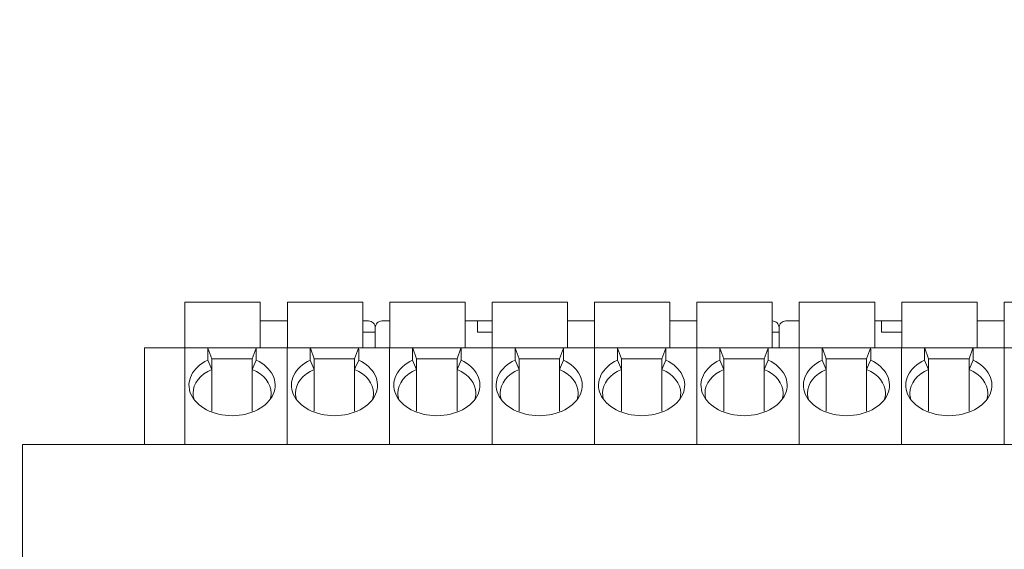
# Model space of a CAD drawing. Header units: millimetres. Extents: x -1114 to 1396, y -630 to 631.
# Tile 377 of 656: x -19 to 18, y 225 to 245. Entities that reach past the tile are written whole.
import ezdxf

# ---------------------------------------------------------------- set-up
doc = ezdxf.new("R2010")
doc.units = ezdxf.units.MM
doc.header["$MEASUREMENT"] = 0

msp = doc.modelspace()

# ---------------------------------------------------------------- linework, layer by layer
at = {"lineweight": 18}
for points, knots in [([(1038.9843, -629.7647), (1038.9843, -629.7647), (-1111.4882, -629.7647), (-1111.4882, -629.7647), (-1111.4882, -629.7647), (-1111.4882, -629.7647), (-1111.4882, 630.7883), (-1111.4882, 630.7883), (-1111.4882, 630.7883), (-1111.4882, 630.7883), (1038.9843, 630.7883), (1038.9843, 630.7883)], [0, 0, 0, 0, 0.3333333, 0.3333333, 0.3333333, 0.3333333, 0.6666667, 0.6666667, 0.6666667, 0.6666667, 1, 1, 1, 1]), ([(-5.6474, 233.4268), (-5.6474, 233.4931), (-5.6738, 233.5567), (-5.7207, 233.6036), (-5.7207, 233.6036), (-5.7675, 233.6505), (-5.8311, 233.6768), (-5.8974, 233.6768)], [0, 0, 0, 0, 0.5, 0.5, 0.5, 0.5, 1, 1, 1, 1]), ([(-5.3974, 233.6768), (-5.4637, 233.6768), (-5.5273, 233.6505), (-5.5742, 233.6036), (-5.5742, 233.6036), (-5.6211, 233.5567), (-5.6474, 233.4931), (-5.6474, 233.4268)], [0, 0, 0, 0, 0.5, 0.5, 0.5, 0.5, 1, 1, 1, 1]), ([(9.3526, 233.4268), (9.3526, 233.4931), (9.3262, 233.5567), (9.2793, 233.6036), (9.2793, 233.6036), (9.2325, 233.6505), (9.1689, 233.6768), (9.1026, 233.6768)], [0, 0, 0, 0, 0.5, 0.5, 0.5, 0.5, 1, 1, 1, 1]), ([(9.6026, 233.6768), (9.5363, 233.6768), (9.4727, 233.6505), (9.4258, 233.6036), (9.4258, 233.6036), (9.3789, 233.5567), (9.3526, 233.4931), (9.3526, 233.4268)], [0, 0, 0, 0, 0.5, 0.5, 0.5, 0.5, 1, 1, 1, 1]), ([(-11.8649, 232.2235), (-12.4455, 231.9441), (-12.7007, 231.4297), (-12.494, 230.9551), (-12.494, 230.9551), (-12.2873, 230.4805), (-11.6671, 230.1567), (-10.9649, 230.1567)], [0, 0, 0, 0, 0.5, 0.5, 0.5, 0.5, 1, 1, 1, 1]), ([(-10.9649, 230.1567), (-10.2626, 230.1567), (-9.6424, 230.4805), (-9.4357, 230.9551), (-9.4357, 230.9551), (-9.229, 231.4297), (-9.4842, 231.9441), (-10.0649, 232.2235)], [0, 0, 0, 0, 0.5, 0.5, 0.5, 0.5, 1, 1, 1, 1]), ([(-8.0616, 232.2235), (-8.6423, 231.9441), (-8.8974, 231.4297), (-8.6908, 230.9551), (-8.6908, 230.9551), (-8.4841, 230.4805), (-7.8639, 230.1567), (-7.1616, 230.1567)], [0, 0, 0, 0, 0.5, 0.5, 0.5, 0.5, 1, 1, 1, 1]), ([(-7.1616, 230.1567), (-6.4593, 230.1567), (-5.8391, 230.4805), (-5.6325, 230.9551), (-5.6325, 230.9551), (-5.4258, 231.4297), (-5.681, 231.9441), (-6.2616, 232.2235)], [0, 0, 0, 0, 0.5, 0.5, 0.5, 0.5, 1, 1, 1, 1]), ([(-4.2584, 232.2235), (-4.839, 231.9441), (-5.0942, 231.4297), (-4.8875, 230.9551), (-4.8875, 230.9551), (-4.6808, 230.4805), (-4.0606, 230.1567), (-3.3584, 230.1567)], [0, 0, 0, 0, 0.5, 0.5, 0.5, 0.5, 1, 1, 1, 1]), ([(-3.3584, 230.1567), (-2.6561, 230.1567), (-2.0359, 230.4805), (-1.8292, 230.9551), (-1.8292, 230.9551), (-1.6225, 231.4297), (-1.8777, 231.9441), (-2.4584, 232.2235)], [0, 0, 0, 0, 0.5, 0.5, 0.5, 0.5, 1, 1, 1, 1]), ([(-0.4551, 232.2235), (-1.0357, 231.9441), (-1.2909, 231.4297), (-1.0842, 230.9551), (-1.0842, 230.9551), (-0.8776, 230.4805), (-0.2574, 230.1567), (0.4449, 230.1567)], [0, 0, 0, 0, 0.5, 0.5, 0.5, 0.5, 1, 1, 1, 1]), ([(0.4449, 230.1567), (1.1472, 230.1567), (1.7674, 230.4805), (1.9741, 230.9551), (1.9741, 230.9551), (2.1807, 231.4297), (1.9256, 231.9441), (1.3449, 232.2235)], [0, 0, 0, 0, 0.5, 0.5, 0.5, 0.5, 1, 1, 1, 1]), ([(3.3482, 232.2235), (2.7675, 231.9441), (2.5123, 231.4297), (2.719, 230.9551), (2.719, 230.9551), (2.9257, 230.4805), (3.5459, 230.1567), (4.2482, 230.1567)], [0, 0, 0, 0, 0.5, 0.5, 0.5, 0.5, 1, 1, 1, 1]), ([(4.2482, 230.1567), (4.9504, 230.1567), (5.5706, 230.4805), (5.7773, 230.9551), (5.7773, 230.9551), (5.984, 231.4297), (5.7288, 231.9441), (5.1482, 232.2235)], [0, 0, 0, 0, 0.5, 0.5, 0.5, 0.5, 1, 1, 1, 1]), ([(7.1514, 232.2235), (6.5708, 231.9441), (6.3156, 231.4297), (6.5223, 230.9551), (6.5223, 230.9551), (6.7289, 230.4805), (7.3491, 230.1567), (8.0514, 230.1567)], [0, 0, 0, 0, 0.5, 0.5, 0.5, 0.5, 1, 1, 1, 1]), ([(8.0514, 230.1567), (8.7537, 230.1567), (9.3739, 230.4805), (9.5806, 230.9551), (9.5806, 230.9551), (9.7872, 231.4297), (9.5321, 231.9441), (8.9514, 232.2235)], [0, 0, 0, 0, 0.5, 0.5, 0.5, 0.5, 1, 1, 1, 1]), ([(10.9547, 232.2235), (10.374, 231.9441), (10.1188, 231.4297), (10.3255, 230.9551), (10.3255, 230.9551), (10.5322, 230.4805), (11.1524, 230.1567), (11.8547, 230.1567)], [0, 0, 0, 0, 0.5, 0.5, 0.5, 0.5, 1, 1, 1, 1]), ([(11.8547, 230.1567), (12.557, 230.1567), (13.1772, 230.4805), (13.3838, 230.9551), (13.3838, 230.9551), (13.5905, 231.4297), (13.3353, 231.9441), (12.7547, 232.2235)], [0, 0, 0, 0, 0.5, 0.5, 0.5, 0.5, 1, 1, 1, 1]), ([(14.7579, 232.2235), (14.1773, 231.9441), (13.9221, 231.4297), (14.1288, 230.9551), (14.1288, 230.9551), (14.3354, 230.4805), (14.9556, 230.1567), (15.6579, 230.1567)], [0, 0, 0, 0, 0.5, 0.5, 0.5, 0.5, 1, 1, 1, 1]), ([(15.6579, 230.1567), (16.3602, 230.1567), (16.9804, 230.4805), (17.1871, 230.9551), (17.1871, 230.9551), (17.3937, 231.4297), (17.1386, 231.9441), (16.5579, 232.2235)], [0, 0, 0, 0, 0.5, 0.5, 0.5, 0.5, 1, 1, 1, 1])]:
    msp.add_open_spline(points, degree=3, knots=knots, dxfattribs=at)
for points in [[(-12.7149, 234.3768), (-12.7149, 234.3768), (-12.7149, 232.6768), (-12.7149, 232.6768)], [(-9.9149, 234.3768), (-9.9149, 234.3768), (-12.7149, 234.3768), (-12.7149, 234.3768)], [(-9.9149, 232.6768), (-9.9149, 232.6768), (-9.9149, 234.3768), (-9.9149, 234.3768)], [(-6.1116, 234.3768), (-6.1116, 234.3768), (-8.9116, 234.3768), (-8.9116, 234.3768)], [(-8.9116, 234.3768), (-8.9116, 234.3768), (-8.9116, 232.6768), (-8.9116, 232.6768)], [(-6.1116, 232.6768), (-6.1116, 232.6768), (-6.1116, 234.3768), (-6.1116, 234.3768)], [(-5.1084, 234.3768), (-5.1084, 234.3768), (-5.1084, 232.6768), (-5.1084, 232.6768)], [(-2.3084, 234.3768), (-2.3084, 234.3768), (-5.1084, 234.3768), (-5.1084, 234.3768)], [(-2.3084, 232.6768), (-2.3084, 232.6768), (-2.3084, 234.3768), (-2.3084, 234.3768)], [(1.4949, 234.3768), (1.4949, 234.3768), (-1.3051, 234.3768), (-1.3051, 234.3768)], [(-1.3051, 234.3768), (-1.3051, 234.3768), (-1.3051, 232.6768), (-1.3051, 232.6768)], [(1.4949, 232.6768), (1.4949, 232.6768), (1.4949, 234.3768), (1.4949, 234.3768)], [(2.4982, 234.3768), (2.4982, 234.3768), (2.4982, 232.6768), (2.4982, 232.6768)], [(5.2982, 234.3768), (5.2982, 234.3768), (2.4982, 234.3768), (2.4982, 234.3768)], [(5.2982, 232.6768), (5.2982, 232.6768), (5.2982, 234.3768), (5.2982, 234.3768)], [(6.3014, 234.3768), (6.3014, 234.3768), (6.3014, 232.6768), (6.3014, 232.6768)], [(9.1014, 234.3768), (9.1014, 234.3768), (6.3014, 234.3768), (6.3014, 234.3768)], [(9.1014, 232.6768), (9.1014, 232.6768), (9.1014, 234.3768), (9.1014, 234.3768)], [(12.9047, 234.3768), (12.9047, 234.3768), (10.1047, 234.3768), (10.1047, 234.3768)], [(10.1047, 234.3768), (10.1047, 234.3768), (10.1047, 232.6768), (10.1047, 232.6768)], [(12.9047, 232.6768), (12.9047, 232.6768), (12.9047, 234.3768), (12.9047, 234.3768)], [(16.7079, 234.3768), (16.7079, 234.3768), (13.9079, 234.3768), (13.9079, 234.3768)], [(13.9079, 234.3768), (13.9079, 234.3768), (13.9079, 232.6768), (13.9079, 232.6768)], [(16.7079, 232.6768), (16.7079, 232.6768), (16.7079, 234.3768), (16.7079, 234.3768)], [(17.7112, 234.3768), (17.7112, 234.3768), (17.7112, 232.6768), (17.7112, 232.6768)], [(20.5112, 234.3768), (20.5112, 234.3768), (17.7112, 234.3768), (17.7112, 234.3768)], [(-8.9116, 233.6768), (-8.9116, 233.6768), (-9.9149, 233.6768), (-9.9149, 233.6768)], [(-9.9149, 233.6768), (-9.9149, 233.6768), (-8.9116, 233.6768), (-8.9116, 233.6768)], [(-5.8974, 233.6768), (-5.8974, 233.6768), (-6.1116, 233.6768), (-6.1116, 233.6768)], [(-5.6474, 232.6767), (-5.6474, 232.6767), (-5.6474, 233.4268), (-5.6474, 233.4268)], [(-5.6474, 232.6767), (-5.6474, 232.6767), (-5.6474, 233.4268), (-5.6474, 233.4268)], [(-5.1083, 233.6768), (-5.1083, 233.6768), (-5.3974, 233.6768), (-5.3974, 233.6768)], [(-5.3974, 233.6768), (-5.3974, 233.6768), (-5.1083, 233.6768), (-5.1083, 233.6768)], [(-1.8474, 233.6768), (-1.8474, 233.6768), (-2.3084, 233.6768), (-2.3084, 233.6768)], [(-2.3084, 233.6768), (-2.3084, 233.6768), (-1.8474, 233.6768), (-1.8474, 233.6768)], [(-1.8474, 233.6768), (-1.8474, 233.6768), (-1.8474, 233.4268), (-1.8474, 233.4268)], [(-1.8474, 233.6768), (-1.8474, 233.6768), (-1.3474, 233.6768), (-1.3474, 233.6768)], [(-1.8474, 233.6768), (-1.8474, 233.6768), (-1.8474, 233.4268), (-1.8474, 233.4268)], [(-1.8474, 233.4268), (-1.8474, 233.4268), (-1.8474, 233.2568), (-1.8474, 233.2568)], [(-1.3051, 233.6768), (-1.3051, 233.6768), (-1.3474, 233.6768), (-1.3474, 233.6768)], [(2.4982, 233.6768), (2.4982, 233.6768), (1.4949, 233.6768), (1.4949, 233.6768)], [(1.4949, 233.6768), (1.4949, 233.6768), (2.4982, 233.6768), (2.4982, 233.6768)], [(6.3015, 233.6768), (6.3015, 233.6768), (5.2982, 233.6768), (5.2982, 233.6768)], [(5.2982, 233.6768), (5.2982, 233.6768), (6.3015, 233.6768), (6.3015, 233.6768)], [(9.1026, 233.6768), (9.1026, 233.6768), (9.1014, 233.6768), (9.1014, 233.6768)], [(9.3526, 232.6767), (9.3526, 232.6767), (9.3526, 233.4268), (9.3526, 233.4268)], [(10.1047, 233.6768), (10.1047, 233.6768), (9.6026, 233.6768), (9.6026, 233.6768)], [(9.6026, 233.6768), (9.6026, 233.6768), (10.1047, 233.6768), (10.1047, 233.6768)], [(13.1526, 233.6768), (13.1526, 233.6768), (12.9046, 233.6768), (12.9046, 233.6768)], [(12.9046, 233.6768), (12.9046, 233.6768), (13.1526, 233.6768), (13.1526, 233.6768)], [(13.1526, 233.6768), (13.1526, 233.6768), (13.1526, 233.4268), (13.1526, 233.4268)], [(13.1526, 233.6768), (13.1526, 233.6768), (13.6526, 233.6768), (13.6526, 233.6768)], [(13.1526, 233.6768), (13.1526, 233.6768), (13.1526, 233.4268), (13.1526, 233.4268)], [(13.1526, 233.4268), (13.1526, 233.4268), (13.1526, 233.2568), (13.1526, 233.2568)], [(13.9079, 233.6768), (13.9079, 233.6768), (13.6526, 233.6768), (13.6526, 233.6768)], [(17.7112, 233.6768), (17.7112, 233.6768), (16.7079, 233.6768), (16.7079, 233.6768)], [(16.7079, 233.6768), (16.7079, 233.6768), (17.7112, 233.6768), (17.7112, 233.6768)], [(-5.8974, 233.2568), (-5.8974, 233.2568), (-6.1116, 233.2568), (-6.1116, 233.2568)], [(-5.8974, 233.2568), (-5.8974, 233.2568), (-5.6474, 233.2568), (-5.6474, 233.2568)], [(-5.6474, 232.6768), (-5.6474, 232.6768), (-5.6474, 233.2568), (-5.6474, 233.2568)], [(-1.3051, 233.2568), (-1.3051, 233.2568), (-1.8474, 233.2568), (-1.8474, 233.2568)], [(9.1026, 233.2568), (9.1026, 233.2568), (9.1014, 233.2568), (9.1014, 233.2568)], [(9.1026, 233.2568), (9.1026, 233.2568), (9.3526, 233.2568), (9.3526, 233.2568)], [(9.3526, 233.2568), (9.3526, 233.2568), (9.3526, 232.6768), (9.3526, 232.6768)], [(9.3526, 232.6768), (9.3526, 232.6768), (9.3526, 233.2568), (9.3526, 233.2568)], [(13.9079, 233.2568), (13.9079, 233.2568), (13.1526, 233.2568), (13.1526, 233.2568)], [(-14.2158, 232.6768), (-14.2158, 232.6768), (-12.7181, 232.6768), (-12.7181, 232.6768)], [(-14.2158, 232.627), (-14.2158, 232.627), (-14.2158, 232.6768), (-14.2158, 232.6768)], [(-14.2158, 232.6768), (-14.2158, 232.6768), (-12.7181, 232.6768), (-12.7181, 232.6768)], [(-14.2158, 229.0847), (-14.2158, 229.0847), (-14.2158, 232.627), (-14.2158, 232.627)], [(-12.7181, 232.6768), (-12.7181, 232.6768), (-11.8649, 232.6768), (-11.8649, 232.6768)], [(-12.7181, 232.627), (-12.7181, 232.627), (-12.7181, 232.6768), (-12.7181, 232.6768)], [(-12.7181, 232.627), (-12.7181, 232.627), (-12.7181, 232.6768), (-12.7181, 232.6768)], [(-11.8649, 232.6768), (-11.8649, 232.6768), (-12.7181, 232.6768), (-12.7181, 232.6768)], [(-12.7181, 229.0847), (-12.7181, 229.0847), (-12.7181, 232.627), (-12.7181, 232.627)], [(-12.7181, 229.0847), (-12.7181, 229.0847), (-12.7181, 232.627), (-12.7181, 232.627)], [(-11.8649, 232.6768), (-11.8649, 232.6768), (-10.0649, 232.6768), (-10.0649, 232.6768)], [(-11.8649, 232.6768), (-11.8649, 232.6768), (-11.8633, 232.6724), (-11.8602, 232.6639)], [(-11.8602, 232.6639), (-11.8633, 232.6553), (-11.8649, 232.6428), (-11.8649, 232.627)], [(-11.8649, 232.627), (-11.8649, 232.627), (-11.8649, 232.2235), (-11.8649, 232.2235)], [(-11.7149, 232.2647), (-11.7149, 232.2647), (-11.8602, 232.6639), (-11.8602, 232.6639)], [(-10.2149, 232.2647), (-10.2149, 232.2647), (-10.0696, 232.6639), (-10.0696, 232.6639)], [(-10.0696, 232.6639), (-10.0665, 232.6724), (-10.0649, 232.6767), (-10.0649, 232.6768)], [(-10.0696, 232.6639), (-10.0665, 232.6553), (-10.0649, 232.6428), (-10.0649, 232.627)], [(-10.0649, 232.6768), (-10.0649, 232.6768), (-8.9149, 232.6768), (-8.9149, 232.6768)], [(-10.0649, 232.6768), (-10.0649, 232.6768), (-8.9149, 232.6768), (-8.9149, 232.6768)], [(-10.0649, 232.627), (-10.0649, 232.627), (-10.0649, 232.2235), (-10.0649, 232.2235)], [(-8.9149, 232.6768), (-8.9149, 232.6768), (-8.0616, 232.6768), (-8.0616, 232.6768)], [(-8.9149, 232.627), (-8.9149, 232.627), (-8.9149, 232.6768), (-8.9149, 232.6768)], [(-8.0616, 232.6768), (-8.0616, 232.6768), (-8.9149, 232.6768), (-8.9149, 232.6768)], [(-8.9149, 232.627), (-8.9149, 232.627), (-8.9149, 232.6768), (-8.9149, 232.6768)], [(-8.9149, 229.0847), (-8.9149, 229.0847), (-8.9149, 232.627), (-8.9149, 232.627)], [(-8.9149, 229.0847), (-8.9149, 229.0847), (-8.9149, 232.627), (-8.9149, 232.627)], [(-8.0616, 232.6768), (-8.0616, 232.6768), (-6.2616, 232.6768), (-6.2616, 232.6768)], [(-8.0616, 232.6768), (-8.0616, 232.6768), (-8.06, 232.6724), (-8.0569, 232.6639)], [(-8.0569, 232.6639), (-8.06, 232.6553), (-8.0616, 232.6428), (-8.0616, 232.627)], [(-8.0616, 232.627), (-8.0616, 232.627), (-8.0616, 232.2235), (-8.0616, 232.2235)], [(-7.9116, 232.2647), (-7.9116, 232.2647), (-8.0569, 232.6639), (-8.0569, 232.6639)], [(-6.4116, 232.2647), (-6.4116, 232.2647), (-6.2663, 232.6639), (-6.2663, 232.6639)], [(-6.2663, 232.6639), (-6.2632, 232.6724), (-6.2616, 232.6767), (-6.2616, 232.6768)], [(-6.2663, 232.6639), (-6.2632, 232.6553), (-6.2616, 232.6428), (-6.2616, 232.627)], [(-6.2616, 232.6768), (-6.2616, 232.6768), (-5.1116, 232.6768), (-5.1116, 232.6768)], [(-6.2616, 232.6768), (-6.2616, 232.6768), (-5.1116, 232.6768), (-5.1116, 232.6768)], [(-6.2616, 232.627), (-6.2616, 232.627), (-6.2616, 232.2235), (-6.2616, 232.2235)], [(-5.1116, 232.6768), (-5.1116, 232.6768), (-4.2584, 232.6768), (-4.2584, 232.6768)], [(-5.1116, 232.627), (-5.1116, 232.627), (-5.1116, 232.6768), (-5.1116, 232.6768)], [(-5.1116, 232.627), (-5.1116, 232.627), (-5.1116, 232.6768), (-5.1116, 232.6768)], [(-4.2584, 232.6768), (-4.2584, 232.6768), (-5.1116, 232.6768), (-5.1116, 232.6768)], [(-5.1116, 229.0847), (-5.1116, 229.0847), (-5.1116, 232.627), (-5.1116, 232.627)], [(-5.1116, 229.0847), (-5.1116, 229.0847), (-5.1116, 232.627), (-5.1116, 232.627)], [(-4.2584, 232.6768), (-4.2584, 232.6768), (-2.4584, 232.6768), (-2.4584, 232.6768)], [(-4.2584, 232.6768), (-4.2583, 232.6768), (-4.2568, 232.6724), (-4.2536, 232.6639)], [(-4.2536, 232.6639), (-4.2568, 232.6553), (-4.2584, 232.6428), (-4.2584, 232.627)], [(-4.2584, 232.627), (-4.2584, 232.627), (-4.2584, 232.2235), (-4.2584, 232.2235)], [(-4.1084, 232.2647), (-4.1084, 232.2647), (-4.2536, 232.6639), (-4.2536, 232.6639)], [(-2.6084, 232.2647), (-2.6084, 232.2647), (-2.4631, 232.6639), (-2.4631, 232.6639)], [(-2.4631, 232.6639), (-2.46, 232.6724), (-2.4584, 232.6767), (-2.4584, 232.6768)], [(-2.4631, 232.6639), (-2.4599, 232.6553), (-2.4584, 232.6428), (-2.4584, 232.627)], [(-2.4584, 232.6768), (-2.4584, 232.6768), (-1.3084, 232.6768), (-1.3084, 232.6768)], [(-2.4584, 232.6768), (-2.4584, 232.6768), (-1.3084, 232.6768), (-1.3084, 232.6768)], [(-2.4584, 232.627), (-2.4584, 232.627), (-2.4584, 232.2235), (-2.4584, 232.2235)], [(-1.3084, 232.6768), (-1.3084, 232.6768), (-0.4551, 232.6768), (-0.4551, 232.6768)], [(-1.3084, 232.627), (-1.3084, 232.627), (-1.3084, 232.6768), (-1.3084, 232.6768)], [(-0.4551, 232.6768), (-0.4551, 232.6768), (-1.3084, 232.6768), (-1.3084, 232.6768)], [(-1.3084, 232.627), (-1.3084, 232.627), (-1.3084, 232.6768), (-1.3084, 232.6768)], [(-1.3084, 229.0847), (-1.3084, 229.0847), (-1.3084, 232.627), (-1.3084, 232.627)], [(-1.3084, 229.0847), (-1.3084, 229.0847), (-1.3084, 232.627), (-1.3084, 232.627)], [(-0.4551, 232.6768), (-0.4551, 232.6768), (1.3449, 232.6768), (1.3449, 232.6768)], [(-0.4551, 232.6768), (-0.4551, 232.6768), (-0.4535, 232.6724), (-0.4504, 232.6639)], [(-0.4504, 232.6639), (-0.4535, 232.6553), (-0.4551, 232.6428), (-0.4551, 232.627)], [(-0.4551, 232.627), (-0.4551, 232.627), (-0.4551, 232.2235), (-0.4551, 232.2235)], [(-0.3051, 232.2647), (-0.3051, 232.2647), (-0.4504, 232.6639), (-0.4504, 232.6639)], [(1.1949, 232.2647), (1.1949, 232.2647), (1.3402, 232.6639), (1.3402, 232.6639)], [(1.3402, 232.6639), (1.3433, 232.6724), (1.3449, 232.6767), (1.3449, 232.6768)], [(1.3402, 232.6639), (1.3433, 232.6553), (1.3449, 232.6428), (1.3449, 232.627)], [(1.3449, 232.6768), (1.3449, 232.6768), (2.4949, 232.6768), (2.4949, 232.6768)], [(1.3449, 232.6768), (1.3449, 232.6768), (2.4949, 232.6768), (2.4949, 232.6768)], [(1.3449, 232.627), (1.3449, 232.627), (1.3449, 232.2235), (1.3449, 232.2235)], [(2.4949, 232.6768), (2.4949, 232.6768), (3.3482, 232.6768), (3.3482, 232.6768)], [(2.4949, 232.627), (2.4949, 232.627), (2.4949, 232.6768), (2.4949, 232.6768)], [(2.4949, 232.627), (2.4949, 232.627), (2.4949, 232.6768), (2.4949, 232.6768)], [(3.3482, 232.6768), (3.3482, 232.6768), (2.4949, 232.6768), (2.4949, 232.6768)], [(2.4949, 229.0847), (2.4949, 229.0847), (2.4949, 232.627), (2.4949, 232.627)], [(2.4949, 229.0847), (2.4949, 229.0847), (2.4949, 232.627), (2.4949, 232.627)], [(3.3482, 232.6768), (3.3482, 232.6768), (5.1482, 232.6768), (5.1482, 232.6768)], [(3.3482, 232.6768), (3.3482, 232.6768), (3.3498, 232.6724), (3.3529, 232.6639)], [(3.3529, 232.6639), (3.3498, 232.6553), (3.3482, 232.6428), (3.3482, 232.627)], [(3.3482, 232.627), (3.3482, 232.627), (3.3482, 232.2235), (3.3482, 232.2235)], [(3.4982, 232.2647), (3.4982, 232.2647), (3.3529, 232.6639), (3.3529, 232.6639)], [(4.9982, 232.2647), (4.9982, 232.2647), (5.1434, 232.6639), (5.1434, 232.6639)], [(5.1434, 232.6639), (5.1466, 232.6724), (5.1481, 232.6767), (5.1482, 232.6768)], [(5.1434, 232.6639), (5.1466, 232.6553), (5.1482, 232.6428), (5.1482, 232.627)], [(5.1482, 232.6768), (5.1482, 232.6768), (6.2982, 232.6768), (6.2982, 232.6768)], [(5.1482, 232.6768), (5.1482, 232.6768), (6.2982, 232.6768), (6.2982, 232.6768)], [(5.1482, 232.627), (5.1482, 232.627), (5.1482, 232.2235), (5.1482, 232.2235)], [(6.2982, 232.6768), (6.2982, 232.6768), (7.1514, 232.6768), (7.1514, 232.6768)], [(6.2982, 232.627), (6.2982, 232.627), (6.2982, 232.6768), (6.2982, 232.6768)], [(7.1514, 232.6768), (7.1514, 232.6768), (6.2982, 232.6768), (6.2982, 232.6768)], [(6.2982, 232.627), (6.2982, 232.627), (6.2982, 232.6768), (6.2982, 232.6768)], [(6.2982, 229.0847), (6.2982, 229.0847), (6.2982, 232.627), (6.2982, 232.627)], [(6.2982, 229.0847), (6.2982, 229.0847), (6.2982, 232.627), (6.2982, 232.627)], [(7.1514, 232.6768), (7.1514, 232.6768), (8.9514, 232.6768), (8.9514, 232.6768)], [(7.1514, 232.6768), (7.1514, 232.6768), (7.153, 232.6724), (7.1561, 232.6639)], [(7.1561, 232.6639), (7.153, 232.6553), (7.1514, 232.6428), (7.1514, 232.627)], [(7.1514, 232.627), (7.1514, 232.627), (7.1514, 232.2235), (7.1514, 232.2235)], [(7.3014, 232.2647), (7.3014, 232.2647), (7.1561, 232.6639), (7.1561, 232.6639)], [(8.8014, 232.2647), (8.8014, 232.2647), (8.9467, 232.6639), (8.9467, 232.6639)], [(8.9467, 232.6639), (8.9498, 232.6724), (8.9514, 232.6767), (8.9514, 232.6768)], [(8.9467, 232.6639), (8.9498, 232.6553), (8.9514, 232.6428), (8.9514, 232.627)], [(8.9514, 232.6768), (8.9514, 232.6768), (10.1014, 232.6768), (10.1014, 232.6768)], [(8.9514, 232.6768), (8.9514, 232.6768), (10.1014, 232.6768), (10.1014, 232.6768)], [(8.9514, 232.627), (8.9514, 232.627), (8.9514, 232.2235), (8.9514, 232.2235)], [(10.1014, 232.6768), (10.1014, 232.6768), (10.9547, 232.6768), (10.9547, 232.6768)], [(10.1014, 232.627), (10.1014, 232.627), (10.1014, 232.6768), (10.1014, 232.6768)], [(10.9547, 232.6768), (10.9547, 232.6768), (10.1014, 232.6768), (10.1014, 232.6768)], [(10.1014, 232.627), (10.1014, 232.627), (10.1014, 232.6768), (10.1014, 232.6768)], [(10.1014, 229.0847), (10.1014, 229.0847), (10.1014, 232.627), (10.1014, 232.627)], [(10.1014, 229.0847), (10.1014, 229.0847), (10.1014, 232.627), (10.1014, 232.627)], [(10.9547, 232.6768), (10.9547, 232.6768), (12.7547, 232.6768), (12.7547, 232.6768)], [(10.9547, 232.6768), (10.9547, 232.6768), (10.9563, 232.6724), (10.9594, 232.6639)], [(10.9594, 232.6639), (10.9563, 232.6553), (10.9547, 232.6428), (10.9547, 232.627)], [(10.9547, 232.627), (10.9547, 232.627), (10.9547, 232.2235), (10.9547, 232.2235)], [(11.1047, 232.2647), (11.1047, 232.2647), (10.9594, 232.6639), (10.9594, 232.6639)], [(12.6047, 232.2647), (12.6047, 232.2647), (12.75, 232.6639), (12.75, 232.6639)], [(12.75, 232.6639), (12.7531, 232.6724), (12.7547, 232.6767), (12.7547, 232.6768)], [(12.75, 232.6639), (12.7531, 232.6553), (12.7547, 232.6428), (12.7547, 232.627)], [(12.7547, 232.6768), (12.7547, 232.6768), (13.9047, 232.6768), (13.9047, 232.6768)], [(12.7547, 232.6768), (12.7547, 232.6768), (13.9047, 232.6768), (13.9047, 232.6768)], [(12.7547, 232.627), (12.7547, 232.627), (12.7547, 232.2235), (12.7547, 232.2235)], [(13.9047, 232.6768), (13.9047, 232.6768), (14.7579, 232.6768), (14.7579, 232.6768)], [(13.9047, 232.627), (13.9047, 232.627), (13.9047, 232.6768), (13.9047, 232.6768)], [(13.9047, 232.627), (13.9047, 232.627), (13.9047, 232.6768), (13.9047, 232.6768)], [(14.7579, 232.6768), (14.7579, 232.6768), (13.9047, 232.6768), (13.9047, 232.6768)], [(13.9047, 229.0847), (13.9047, 229.0847), (13.9047, 232.627), (13.9047, 232.627)], [(13.9047, 229.0847), (13.9047, 229.0847), (13.9047, 232.627), (13.9047, 232.627)], [(14.7579, 232.6768), (14.7579, 232.6768), (16.5579, 232.6768), (16.5579, 232.6768)], [(14.7579, 232.6768), (14.7579, 232.6768), (14.7595, 232.6724), (14.7626, 232.6639)], [(14.7626, 232.6639), (14.7595, 232.6553), (14.7579, 232.6428), (14.7579, 232.627)], [(14.7579, 232.627), (14.7579, 232.627), (14.7579, 232.2235), (14.7579, 232.2235)], [(14.9079, 232.2647), (14.9079, 232.2647), (14.7626, 232.6639), (14.7626, 232.6639)], [(16.4079, 232.2647), (16.4079, 232.2647), (16.5532, 232.6639), (16.5532, 232.6639)], [(16.5532, 232.6639), (16.5563, 232.6724), (16.5579, 232.6767), (16.5579, 232.6768)], [(16.5532, 232.6639), (16.5563, 232.6553), (16.5579, 232.6428), (16.5579, 232.627)], [(16.5579, 232.6768), (16.5579, 232.6768), (17.7079, 232.6768), (17.7079, 232.6768)], [(16.5579, 232.6768), (16.5579, 232.6768), (17.7079, 232.6768), (17.7079, 232.6768)], [(16.5579, 232.627), (16.5579, 232.627), (16.5579, 232.2235), (16.5579, 232.2235)], [(17.7079, 232.6768), (17.7079, 232.6768), (18.5612, 232.6768), (18.5612, 232.6768)], [(17.7079, 232.627), (17.7079, 232.627), (17.7079, 232.6768), (17.7079, 232.6768)], [(17.7079, 232.627), (17.7079, 232.627), (17.7079, 232.6768), (17.7079, 232.6768)], [(18.5612, 232.6768), (18.5612, 232.6768), (17.7079, 232.6768), (17.7079, 232.6768)], [(17.7079, 229.0847), (17.7079, 229.0847), (17.7079, 232.627), (17.7079, 232.627)], [(17.7079, 229.0847), (17.7079, 229.0847), (17.7079, 232.627), (17.7079, 232.627)], [(-11.7149, 232.2647), (-11.7149, 232.2647), (-10.9649, 232.2647), (-10.9649, 232.2647)], [(-11.7149, 231.8741), (-11.7149, 231.8741), (-11.7149, 232.2647), (-11.7149, 232.2647)], [(-10.2149, 232.2647), (-10.2149, 232.2647), (-10.9649, 232.2647), (-10.9649, 232.2647)], [(-10.2149, 231.8741), (-10.2149, 231.8741), (-10.2149, 232.2647), (-10.2149, 232.2647)], [(-7.9116, 232.2647), (-7.9116, 232.2647), (-7.1616, 232.2647), (-7.1616, 232.2647)], [(-7.9116, 231.8741), (-7.9116, 231.8741), (-7.9116, 232.2647), (-7.9116, 232.2647)], [(-6.4116, 232.2647), (-6.4116, 232.2647), (-7.1616, 232.2647), (-7.1616, 232.2647)], [(-6.4116, 231.8741), (-6.4116, 231.8741), (-6.4116, 232.2647), (-6.4116, 232.2647)], [(-4.1084, 232.2647), (-4.1084, 232.2647), (-3.3584, 232.2647), (-3.3584, 232.2647)], [(-4.1084, 231.8741), (-4.1084, 231.8741), (-4.1084, 232.2647), (-4.1084, 232.2647)], [(-2.6084, 232.2647), (-2.6084, 232.2647), (-3.3584, 232.2647), (-3.3584, 232.2647)], [(-2.6084, 231.8741), (-2.6084, 231.8741), (-2.6084, 232.2647), (-2.6084, 232.2647)], [(-0.3051, 232.2647), (-0.3051, 232.2647), (0.4449, 232.2647), (0.4449, 232.2647)], [(-0.3051, 231.8741), (-0.3051, 231.8741), (-0.3051, 232.2647), (-0.3051, 232.2647)], [(1.1949, 232.2647), (1.1949, 232.2647), (0.4449, 232.2647), (0.4449, 232.2647)], [(1.1949, 231.8741), (1.1949, 231.8741), (1.1949, 232.2647), (1.1949, 232.2647)], [(3.4982, 232.2647), (3.4982, 232.2647), (4.2482, 232.2647), (4.2482, 232.2647)], [(3.4982, 231.8741), (3.4982, 231.8741), (3.4982, 232.2647), (3.4982, 232.2647)], [(4.9982, 232.2647), (4.9982, 232.2647), (4.2482, 232.2647), (4.2482, 232.2647)], [(4.9982, 231.8741), (4.9982, 231.8741), (4.9982, 232.2647), (4.9982, 232.2647)], [(7.3014, 232.2647), (7.3014, 232.2647), (8.0514, 232.2647), (8.0514, 232.2647)], [(7.3014, 231.8741), (7.3014, 231.8741), (7.3014, 232.2647), (7.3014, 232.2647)], [(8.0514, 232.2647), (8.0514, 232.2647), (8.8014, 232.2647), (8.8014, 232.2647)], [(8.8014, 231.8741), (8.8014, 231.8741), (8.8014, 232.2647), (8.8014, 232.2647)], [(11.1047, 232.2647), (11.1047, 232.2647), (11.8547, 232.2647), (11.8547, 232.2647)], [(11.1047, 231.8741), (11.1047, 231.8741), (11.1047, 232.2647), (11.1047, 232.2647)], [(12.6047, 232.2647), (12.6047, 232.2647), (11.8547, 232.2647), (11.8547, 232.2647)], [(12.6047, 231.8741), (12.6047, 231.8741), (12.6047, 232.2647), (12.6047, 232.2647)], [(14.9079, 232.2647), (14.9079, 232.2647), (15.6579, 232.2647), (15.6579, 232.2647)], [(14.9079, 231.8741), (14.9079, 231.8741), (14.9079, 232.2647), (14.9079, 232.2647)], [(16.4079, 232.2647), (16.4079, 232.2647), (15.6579, 232.2647), (15.6579, 232.2647)], [(16.4079, 231.8741), (16.4079, 231.8741), (16.4079, 232.2647), (16.4079, 232.2647)], [(-11.7149, 231.8741), (-12.1493, 231.6885), (-12.4149, 231.3556), (-12.4149, 230.9966)], [(-11.7149, 231.8741), (-11.7648, 231.9911), (-11.8148, 232.1075), (-11.8649, 232.2235)], [(-11.7149, 231.8741), (-11.7149, 231.8741), (-11.7149, 230.3282), (-11.7149, 230.3282)], [(-10.0649, 232.2235), (-10.1149, 232.1075), (-10.1649, 231.9911), (-10.2149, 231.8741)], [(-10.2149, 230.3282), (-10.2149, 230.3282), (-10.2149, 231.8741), (-10.2149, 231.8741)], [(-9.5149, 230.9966), (-9.5149, 231.3556), (-9.7804, 231.6885), (-10.2149, 231.8741)], [(-7.9116, 231.8741), (-8.3461, 231.6885), (-8.6116, 231.3556), (-8.6116, 230.9966)], [(-7.9116, 231.8741), (-7.9616, 231.9911), (-8.0116, 232.1075), (-8.0616, 232.2235)], [(-7.9116, 231.8741), (-7.9116, 231.8741), (-7.9116, 230.3282), (-7.9116, 230.3282)], [(-6.2616, 232.2235), (-6.3117, 232.1075), (-6.3617, 231.9911), (-6.4116, 231.8741)], [(-6.4116, 231.8741), (-6.4116, 231.8741), (-6.4116, 230.3282), (-6.4116, 230.3282)], [(-5.7116, 230.9966), (-5.7116, 231.3556), (-5.9771, 231.6885), (-6.4116, 231.8741)], [(-4.1084, 231.8741), (-4.5428, 231.6885), (-4.8084, 231.3556), (-4.8084, 230.9966)], [(-4.1084, 231.8741), (-4.1583, 231.9911), (-4.2083, 232.1075), (-4.2584, 232.2235)], [(-4.1084, 231.8741), (-4.1084, 231.8741), (-4.1084, 230.3282), (-4.1084, 230.3282)], [(-2.4584, 232.2235), (-2.5084, 232.1075), (-2.5584, 231.9911), (-2.6084, 231.8741)], [(-2.6084, 230.3282), (-2.6084, 230.3282), (-2.6084, 231.8741), (-2.6084, 231.8741)], [(-1.9084, 230.9966), (-1.9084, 231.3556), (-2.1739, 231.6885), (-2.6084, 231.8741)], [(-0.3051, 231.8741), (-0.7396, 231.6885), (-1.0051, 231.3556), (-1.0051, 230.9966)], [(-0.3051, 231.8741), (-0.355, 231.9911), (-0.405, 232.1075), (-0.4551, 232.2235)], [(-0.3051, 231.8741), (-0.3051, 231.8741), (-0.3051, 230.3282), (-0.3051, 230.3282)], [(1.3449, 232.2235), (1.2949, 232.1075), (1.2449, 231.9911), (1.1949, 231.8741)], [(1.1949, 230.3282), (1.1949, 230.3282), (1.1949, 231.8741), (1.1949, 231.8741)], [(1.8949, 230.9966), (1.8949, 231.3556), (1.6294, 231.6885), (1.1949, 231.8741)], [(3.4982, 231.8741), (3.0637, 231.6885), (2.7982, 231.3556), (2.7982, 230.9966)], [(3.4982, 231.8741), (3.4482, 231.9911), (3.3982, 232.1075), (3.3482, 232.2235)], [(3.4982, 231.8741), (3.4982, 231.8741), (3.4982, 230.3282), (3.4982, 230.3282)], [(5.1482, 232.2235), (5.0981, 232.1075), (5.0481, 231.9911), (4.9982, 231.8741)], [(4.9982, 230.3282), (4.9982, 230.3282), (4.9982, 231.8741), (4.9982, 231.8741)], [(5.6982, 230.9966), (5.6982, 231.3556), (5.4326, 231.6885), (4.9982, 231.8741)], [(7.3014, 231.8741), (6.8669, 231.6885), (6.6014, 231.3556), (6.6014, 230.9966)], [(7.3014, 231.8741), (7.2515, 231.9911), (7.2015, 232.1075), (7.1514, 232.2235)], [(7.3014, 231.8741), (7.3014, 231.8741), (7.3014, 230.3282), (7.3014, 230.3282)], [(8.9514, 232.2235), (8.9014, 232.1075), (8.8514, 231.9911), (8.8014, 231.8741)], [(8.8014, 230.3282), (8.8014, 230.3282), (8.8014, 231.8741), (8.8014, 231.8741)], [(9.5014, 230.9966), (9.5014, 231.3556), (9.2359, 231.6885), (8.8014, 231.8741)], [(11.1047, 231.8741), (10.6702, 231.6885), (10.4047, 231.3556), (10.4047, 230.9966)], [(11.1047, 231.8741), (11.0547, 231.9911), (11.0047, 232.1075), (10.9547, 232.2235)], [(11.1047, 231.8741), (11.1047, 231.8741), (11.1047, 230.3282), (11.1047, 230.3282)], [(12.7547, 232.2235), (12.7046, 232.1075), (12.6546, 231.9911), (12.6047, 231.8741)], [(12.6047, 230.3282), (12.6047, 230.3282), (12.6047, 231.8741), (12.6047, 231.8741)], [(13.3047, 230.9966), (13.3047, 231.3556), (13.0392, 231.6885), (12.6047, 231.8741)], [(14.9079, 231.8741), (14.4734, 231.6885), (14.2079, 231.3556), (14.2079, 230.9966)], [(14.9079, 231.8741), (14.858, 231.9911), (14.808, 232.1075), (14.7579, 232.2235)], [(14.9079, 231.8741), (14.9079, 231.8741), (14.9079, 230.3282), (14.9079, 230.3282)], [(16.5579, 232.2235), (16.5079, 232.1075), (16.4579, 231.9911), (16.4079, 231.8741)], [(16.4079, 230.3282), (16.4079, 230.3282), (16.4079, 231.8741), (16.4079, 231.8741)], [(17.1079, 230.9966), (17.1079, 231.3556), (16.8424, 231.6885), (16.4079, 231.8741)], [(-12.4149, 230.9966), (-12.4149, 230.9131), (-12.4004, 230.8299), (-12.3719, 230.7489)], [(-9.5572, 230.7506), (-9.5291, 230.8311), (-9.5149, 230.9137), (-9.5149, 230.9966)], [(-8.6116, 230.9966), (-8.6116, 230.9133), (-8.5972, 230.8302), (-8.5688, 230.7493)], [(-5.7542, 230.75), (-5.7259, 230.8307), (-5.7116, 230.9135), (-5.7116, 230.9966)], [(-4.8084, 230.9966), (-4.8084, 230.913), (-4.7939, 230.8297), (-4.7653, 230.7486)], [(-1.9511, 230.7494), (-1.9227, 230.8303), (-1.9084, 230.9133), (-1.9084, 230.9966)], [(-1.0051, 230.9966), (-1.0051, 230.9134), (-0.9908, 230.8305), (-0.9624, 230.7497)], [(1.852, 230.749), (1.8805, 230.83), (1.8949, 230.9132), (1.8949, 230.9966)], [(2.7982, 230.9966), (2.7982, 230.9138), (2.8124, 230.8312), (2.8405, 230.7508)], [(5.6554, 230.7495), (5.6838, 230.8303), (5.6982, 230.9133), (5.6982, 230.9966)], [(6.6014, 230.9966), (6.6014, 230.913), (6.6159, 230.8296), (6.6446, 230.7484)], [(9.4588, 230.7499), (9.4871, 230.8306), (9.5014, 230.9135), (9.5014, 230.9966)], [(10.4047, 230.9966), (10.4047, 230.9133), (10.419, 230.8303), (10.4475, 230.7494)], [(13.262, 230.7498), (13.2903, 230.8305), (13.3047, 230.9134), (13.3047, 230.9966)], [(14.2079, 230.9966), (14.2079, 230.9134), (14.2223, 230.8305), (14.2506, 230.7498)], [(17.0656, 230.7506), (17.0937, 230.8311), (17.1079, 230.9137), (17.1079, 230.9966)], [(-18.7527, 229.0847), (-18.7527, 229.0847), (37.4529, 229.0847), (37.4529, 229.0847)], [(-18.7527, 227.0847), (-18.7527, 227.0847), (-18.7527, 229.0847), (-18.7527, 229.0847)], [(37.4529, 229.0847), (37.4529, 229.0847), (-18.7527, 229.0847), (-18.7527, 229.0847)], [(-18.7527, 224.7347), (-18.7527, 224.7347), (-18.7527, 227.0847), (-18.7527, 227.0847)]]:
    msp.add_open_spline(points, degree=3, dxfattribs=at)

doc.saveas('drawing.dxf')
